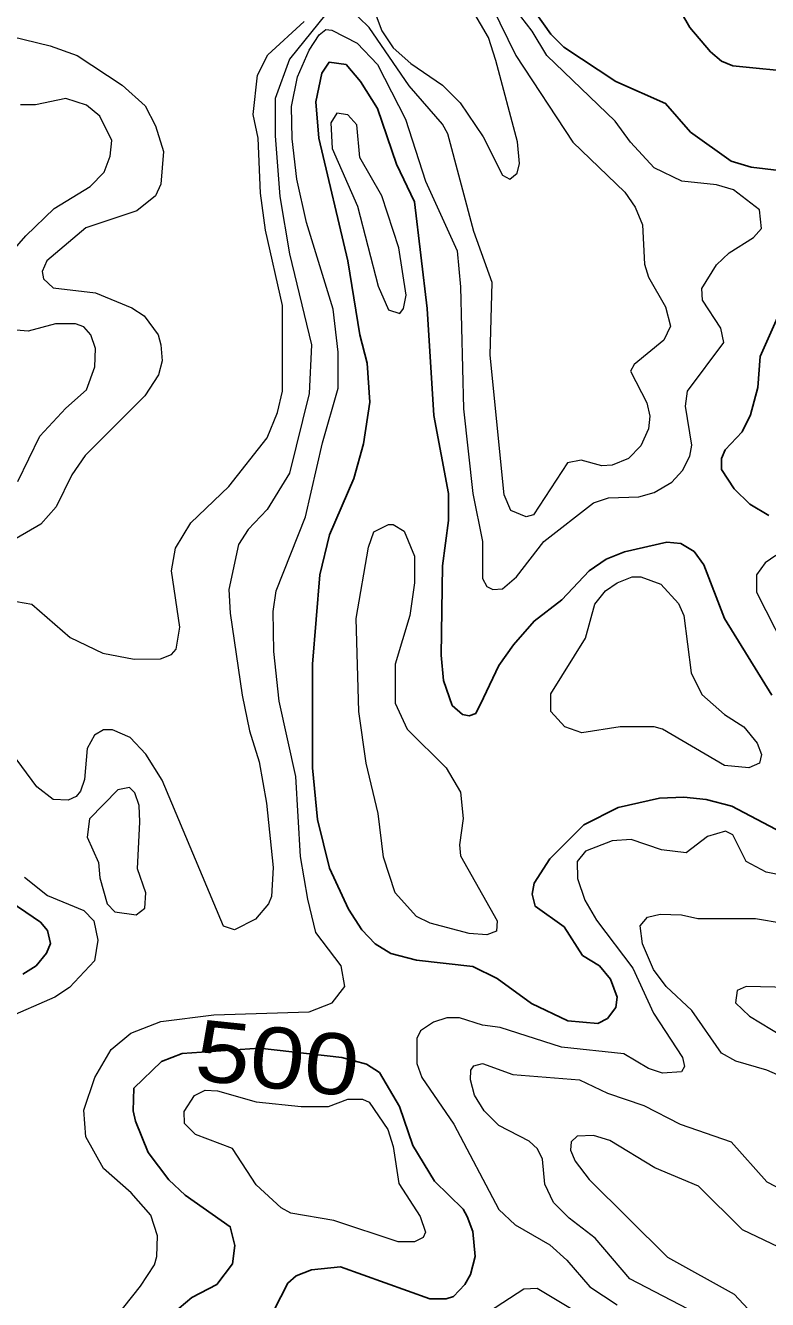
# Model space of a CAD drawing. Extents: x 577 to 602.9, y 7483.8 to 7511.6.
# Drawn here: x 582.941 to 583.914, y 7503.264 to 7504.934 of the extents above; entities that cross this region are included whole.
import ezdxf
from ezdxf.enums import TextEntityAlignment as Align

# ---------------------------------------------------------------- set-up
doc = ezdxf.new("R2010")
doc.units = 0
doc.header["$LTSCALE"] = 0.032
doc.layers.add('1', color=7, linetype='Continuous', lineweight=25)
doc.layers.add('2', color=7, linetype='Continuous', lineweight=13)
doc.layers.add('61', color=7, linetype='Continuous')

msp = doc.modelspace()

# ---------------------------------------------------------------- linework, layer by layer
at = {"layer": '1'}
for points in [[(583.609, 7504.9521), (583.6304, 7504.9219), (583.6471, 7504.9052), (583.7155, 7504.8599), (583.7807, 7504.8313), (583.8133, 7504.7939), (583.8666, 7504.7557), (583.8928, 7504.7478), (583.9739, 7504.7382)], [(583.9565, 7504.8718), (583.869, 7504.8806), (583.8539, 7504.8869), (583.8396, 7504.8989), (583.8125, 7504.9307), (583.8006, 7504.9513)], [(583.9413, 7503.8715), (583.8674, 7503.9104), (583.834, 7503.9192), (583.8046, 7503.9224), (583.7728, 7503.9208), (583.7187, 7503.9089), (583.6734, 7503.8858), (583.6288, 7503.8413), (583.6082, 7503.8095), (583.6058, 7503.7951), (583.6098, 7503.7792), (583.6479, 7503.7522), (583.6718, 7503.7148), (583.694, 7503.7013), (583.7084, 7503.6838), (583.7171, 7503.66), (583.7155, 7503.6465), (583.7044, 7503.6321), (583.6917, 7503.6258), (583.6527, 7503.629), (583.605, 7503.652), (583.5597, 7503.6846), (583.5279, 7503.7005), (583.4539, 7503.7085), (583.4205, 7503.7172), (583.3998, 7503.7299), (583.3823, 7503.7482), (583.3648, 7503.7753), (583.3402, 7503.8293), (583.3243, 7503.893), (583.3179, 7503.9605), (583.3179, 7504.0965), (583.3275, 7504.2134), (583.3402, 7504.2659), (583.372, 7504.3398), (583.3847, 7504.3852), (583.3927, 7504.44), (583.3895, 7504.4909), (583.38, 7504.5283), (583.364, 7504.6253), (583.3259, 7504.7859), (583.3219, 7504.8336), (583.3299, 7504.871), (583.3394, 7504.8853), (583.3617, 7504.8822), (583.3807, 7504.8599), (583.403, 7504.8249), (583.4277, 7504.7517), (583.4515, 7504.7024), (583.4682, 7504.5625), (583.477, 7504.4225), (583.496, 7504.32), (583.496, 7504.285), (583.4881, 7504.2253), (583.4865, 7504.1084), (583.4897, 7504.075), (583.5008, 7504.0424), (583.5143, 7504.0305), (583.5231, 7504.0289), (583.5318, 7504.0321), (583.542, 7504.0525), (583.562, 7504.0949), (583.5811, 7504.122), (583.6082, 7504.153), (583.6447, 7504.1808), (583.6805, 7504.219), (583.7028, 7504.2341), (583.7267, 7504.2436), (583.7823, 7504.2564), (583.8006, 7504.2548), (583.8181, 7504.2444), (583.8308, 7504.2269), (583.8579, 7504.1562), (583.9199, 7504.056)], [(583.931, 7504.5585), (583.9048, 7504.4997), (583.9016, 7504.4591), (583.892, 7504.4233), (583.8809, 7504.4011), (583.8586, 7504.3772), (583.8539, 7504.3661), (583.8539, 7504.3518), (583.8706, 7504.3263), (583.8913, 7504.3064), (583.9159, 7504.2913)], [(582.9378, 7503.6902), (582.9553, 7503.7013), (582.9688, 7503.718), (582.9744, 7503.7307), (582.9704, 7503.7474), (582.9609, 7503.7586), (582.9116, 7503.792)], [(583.1263, 7503.2385), (583.1597, 7503.2664), (583.1923, 7503.2838), (583.213, 7503.3109), (583.2161, 7503.3347), (583.2098, 7503.3594), (583.1509, 7503.4007), (583.1295, 7503.4206), (583.1024, 7503.4564), (583.0857, 7503.4978), (583.0826, 7503.5113), (583.0834, 7503.5407), (583.1199, 7503.5757), (583.1469, 7503.5865), (583.2484, 7503.5932), (583.3561, 7503.5812), (583.3887, 7503.5725), (583.4054, 7503.5614), (583.4316, 7503.5168), (583.4491, 7503.4659), (583.4778, 7503.419), (583.5151, 7503.3825), (583.5207, 7503.3729), (583.5279, 7503.353), (583.531, 7503.3204), (583.5247, 7503.2966), (583.5175, 7503.2838), (583.5024, 7503.2679), (583.4929, 7503.2648), (583.4714, 7503.2648), (583.3545, 7503.3069), (583.3163, 7503.3029), (583.2965, 7503.295), (583.2853, 7503.2854), (583.267, 7503.2497)]]:
    msp.add_lwpolyline(points, dxfattribs=at)
at = {"layer": '2'}
for points in [[(583.5422, 7504.98), (583.5843, 7504.8941), (583.6591, 7504.7804), (583.7274, 7504.7152), (583.741, 7504.6953), (583.7505, 7504.6722), (583.7529, 7504.6205), (583.7585, 7504.6038), (583.7807, 7504.5649), (583.7871, 7504.5394), (583.7783, 7504.5211), (583.7394, 7504.4893), (583.7346, 7504.4806), (583.7561, 7504.4392), (583.76, 7504.4217), (583.7585, 7504.405), (583.7481, 7504.3828), (583.7322, 7504.3661), (583.7107, 7504.3573), (583.6972, 7504.3565), (583.6702, 7504.3637), (583.6519, 7504.3605), (583.6074, 7504.2921), (583.5978, 7504.2897), (583.578, 7504.2977), (583.5692, 7504.3184), (583.5509, 7504.5013), (583.5533, 7504.5967), (583.5294, 7504.6635), (583.4953, 7504.7915), (583.4881, 7504.8042), (583.4444, 7504.8543), (583.3919, 7504.9307), (583.3648, 7504.9569)], [(583.3959, 7504.9601), (583.4086, 7504.9267), (583.4237, 7504.9044), (583.4467, 7504.8837), (583.4881, 7504.8551), (583.5112, 7504.8321), (583.5414, 7504.7875), (583.5668, 7504.7374), (583.5764, 7504.7319), (583.5859, 7504.7398), (583.5891, 7504.7525), (583.5867, 7504.7812), (583.5581, 7504.8877), (583.5485, 7504.9179), (583.5199, 7504.9664)], [(583.8284, 7504.5887), (583.8475, 7504.6197), (583.8642, 7504.6356), (583.896, 7504.6555), (583.9064, 7504.6675), (583.904, 7504.6921), (583.8698, 7504.7183), (583.8475, 7504.7247), (583.8022, 7504.7295), (583.7656, 7504.747), (583.7346, 7504.7804), (583.7147, 7504.8082), (583.6249, 7504.8941), (583.6058, 7504.9259), (583.5684, 7504.9744)], [(583.3354, 7504.9482), (583.2877, 7504.8893), (583.2686, 7504.8376), (583.2686, 7504.7891), (583.275, 7504.7096), (583.2877, 7504.6341), (583.3163, 7504.5148), (583.3132, 7504.4512), (583.2877, 7504.347), (583.2583, 7504.2993), (583.2336, 7504.273)], [(582.879, 7504.1872), (582.9498, 7504.1752), (582.9999, 7504.1315), (583.0428, 7504.1108), (583.0841, 7504.1029), (583.1183, 7504.1037), (583.1327, 7504.1092), (583.139, 7504.1164), (583.1438, 7504.145), (583.1327, 7504.219), (583.1382, 7504.2484), (583.1581, 7504.2818), (583.2082, 7504.3295), (583.2583, 7504.3931), (583.2718, 7504.4265), (583.2782, 7504.4543), (583.2782, 7504.5665), (583.2559, 7504.6651), (583.2495, 7504.7136), (583.2464, 7504.7859), (583.24, 7504.8169), (583.2456, 7504.8686), (583.2591, 7504.8949), (583.3068, 7504.9386)], [(582.9712, 7503.1288), (583.0921, 7503.2815), (583.1104, 7503.3093), (583.1136, 7503.3204), (583.1144, 7503.3475), (583.1056, 7503.3745), (583.0802, 7503.4039), (583.0436, 7503.4357), (583.0205, 7503.4771), (583.0181, 7503.5121), (583.0325, 7503.555), (583.0539, 7503.5916), (583.0794, 7503.6131), (583.1191, 7503.6282), (583.1883, 7503.6369), (583.3132, 7503.6409), (583.3434, 7503.6528), (583.3601, 7503.6743), (583.3553, 7503.7013), (583.3219, 7503.7451), (583.3116, 7503.7888), (583.302, 7503.8444), (583.2957, 7503.9494), (583.2742, 7504.048), (583.267, 7504.1132), (583.2662, 7504.1657), (583.2702, 7504.1927), (583.3084, 7504.2897), (583.3307, 7504.3868), (583.3513, 7504.4583), (583.3513, 7504.5052), (583.345, 7504.5617), (583.31, 7504.6754), (583.2973, 7504.7319), (583.2909, 7504.7851), (583.2901, 7504.8273), (583.2981, 7504.8662), (583.3132, 7504.9012), (583.3263, 7504.9212), (583.3352, 7504.9284), (583.3433, 7504.9275), (583.3763, 7504.9105), (583.403, 7504.8822), (583.4396, 7504.8106), (583.4658, 7504.7295), (583.5072, 7504.638), (583.512, 7504.5911), (583.5159, 7504.4313), (583.5279, 7504.32), (583.5406, 7504.2571), (583.5406, 7504.2086), (583.5461, 7504.1983), (583.5541, 7504.1943), (583.5668, 7504.1951), (583.5851, 7504.211), (583.6209, 7504.2571), (583.6861, 7504.308), (583.706, 7504.3144), (583.7457, 7504.316), (583.7656, 7504.3216), (583.7887, 7504.3351), (583.803, 7504.3502), (583.8125, 7504.3693), (583.8149, 7504.3836), (583.807, 7504.4345), (583.8093, 7504.4543), (583.8571, 7504.518), (583.8531, 7504.537), (583.8292, 7504.5736), (583.8284, 7504.5887)], [(582.9052, 7504.9235), (582.9736, 7504.9068), (583.0094, 7504.8941), (583.0682, 7504.8551), (583.0985, 7504.8281), (583.112, 7504.8018), (583.1223, 7504.7684), (583.1191, 7504.7255), (583.112, 7504.7104), (583.0873, 7504.6905), (583.0205, 7504.6683), (582.9696, 7504.6253), (582.9633, 7504.611), (582.9649, 7504.6015), (582.9776, 7504.5895), (583.0333, 7504.5832), (583.081, 7504.5633), (583.0969, 7504.553), (583.1152, 7504.5283), (583.1191, 7504.5148), (583.1207, 7504.4941), (583.116, 7504.4758), (583.0977, 7504.448), (583.0197, 7504.3701)], [(582.91, 7504.6213), (582.9418, 7504.6579), (582.9792, 7504.6937), (583.0261, 7504.7223), (583.0444, 7504.7414), (583.0523, 7504.7621), (583.0547, 7504.7828), (583.0388, 7504.8146), (583.0213, 7504.8289), (582.9943, 7504.8376), (582.9545, 7504.8297), (582.9347, 7504.8297)], [(582.9315, 7504.3359), (582.9601, 7504.3955), (582.9943, 7504.4321), (583.0213, 7504.4559), (583.0325, 7504.4862), (583.0333, 7504.51), (583.0269, 7504.5283), (583.0181, 7504.5386), (583.007, 7504.5426), (582.9808, 7504.5426), (582.945, 7504.5331), (582.9028, 7504.5363)], [(583.0197, 7504.3701), (583.0022, 7504.3446), (582.9816, 7504.3025), (582.9617, 7504.2802), (582.9156, 7504.2532)], [(583.2336, 7504.273), (583.2209, 7504.2532), (583.2082, 7504.1943), (583.2098, 7504.1633), (583.2257, 7504.056), (583.2352, 7504.0091), (583.248, 7503.9685), (583.2575, 7503.9144), (583.2662, 7503.8301), (583.2639, 7503.792), (583.2599, 7503.7824), (583.2432, 7503.7625), (583.2154, 7503.7482), (583.201, 7503.753), (583.1207, 7503.9446), (583.0993, 7503.9788), (583.0786, 7504.0003), (583.0555, 7504.0106), (583.0436, 7504.0106), (583.0317, 7504.0035), (583.0221, 7503.986), (583.0189, 7503.9454), (583.0134, 7503.9303), (583.0078, 7503.9232), (582.9975, 7503.9184), (582.9776, 7503.9192), (582.9561, 7503.9359), (582.8623, 7504.0623)], [(583.9254, 7504.2389), (583.9111, 7504.2293), (583.9, 7504.2134), (583.9, 7504.1911), (583.9485, 7504.0957)], [(583.9596, 7503.8142), (583.9127, 7503.8238), (583.8865, 7503.8381), (583.869, 7503.8731), (583.8594, 7503.8778), (583.8356, 7503.8707), (583.8078, 7503.8492)], [(583.8078, 7503.8492), (583.7752, 7503.8532), (583.7354, 7503.8667), (583.7107, 7503.8651), (583.6758, 7503.8516), (583.6646, 7503.8381), (583.6654, 7503.8158), (583.675, 7503.7872), (583.6901, 7503.761), (583.7378, 7503.6981), (583.7648, 7503.6393), (583.803, 7503.5812), (583.8054, 7503.5693), (583.8014, 7503.5622), (583.7767, 7503.5606), (583.7585, 7503.5669), (583.7259, 7503.586), (583.644, 7503.5948), (583.5636, 7503.6202), (583.5406, 7503.6234), (583.5104, 7503.6329), (583.4937, 7503.6329), (583.4762, 7503.6274), (583.4595, 7503.6162), (583.4547, 7503.6059), (583.4547, 7503.5733), (583.4611, 7503.555), (583.5032, 7503.4938), (583.562, 7503.3817), (583.5835, 7503.3618), (583.6288, 7503.3355), (583.6511, 7503.3157), (583.6813, 7503.2807), (583.7171, 7503.2568)], [(582.9402, 7503.8174), (582.9704, 7503.7936), (583.0181, 7503.7737), (583.0309, 7503.7602), (583.0364, 7503.7347), (583.0317, 7503.7077), (582.9991, 7503.6727), (582.98, 7503.66), (582.914, 7503.6313)], [(583.9382, 7503.5534), (583.9135, 7503.5645), (583.873, 7503.5765), (583.8539, 7503.5868), (583.8149, 7503.6425), (583.7815, 7503.6743), (583.7648, 7503.6965), (583.7505, 7503.7299), (583.7473, 7503.7538), (583.7569, 7503.7649), (583.7736, 7503.7689), (583.8014, 7503.7681), (583.8229, 7503.7633), (583.8984, 7503.7633), (583.935, 7503.757)], [(583.9429, 7503.6727), (583.8865, 7503.6743), (583.8746, 7503.6687), (583.8722, 7503.6528), (583.8905, 7503.6353), (583.9628, 7503.5916)], [(583.6018, 7503.4715), (583.562, 7503.4922), (583.543, 7503.5113), (583.5302, 7503.5319), (583.5247, 7503.5518), (583.5255, 7503.5645), (583.5294, 7503.5701), (583.5406, 7503.5733), (583.5803, 7503.559), (583.6678, 7503.5518), (583.7044, 7503.5343), (583.7521, 7503.5184), (583.7998, 7503.4938), (583.8666, 7503.4707), (583.9135, 7503.4182), (583.97, 7503.3888)], [(584.1696, 7503.2576), (584.1505, 7503.2648), (584.1139, 7503.291), (584.0972, 7503.299), (584.067, 7503.299), (584.0248, 7503.2918), (584.0026, 7503.2918), (583.9867, 7503.2958), (583.9588, 7503.3109), (583.9382, 7503.3284), (583.8817, 7503.3554), (583.8237, 7503.4127), (583.7664, 7503.4365), (583.7076, 7503.4723), (583.6861, 7503.4787), (583.6646, 7503.4779), (583.6567, 7503.4707), (583.6559, 7503.4596), (583.6622, 7503.4453), (583.6805, 7503.4214), (583.7831, 7503.3196), (583.8706, 7503.2711), (583.8889, 7503.2512)], [(583.8101, 7503.2512), (583.7338, 7503.291), (583.6885, 7503.3443), (583.6543, 7503.3705), (583.6336, 7503.3912), (583.6225, 7503.4151), (583.6193, 7503.4477), (583.6129, 7503.4612), (583.6018, 7503.4715)], [(583.7028, 7503.2242), (583.6121, 7503.2783), (583.5947, 7503.2775), (583.5485, 7503.2473)]]:
    msp.add_lwpolyline(points, dxfattribs=at)
for points in [[(583.4038, 7504.5919), (583.4173, 7504.5609), (583.4324, 7504.5561), (583.4372, 7504.5625), (583.4404, 7504.58), (583.4308, 7504.642), (583.4086, 7504.7104), (583.38, 7504.7605), (583.376, 7504.8034), (583.364, 7504.8162), (583.3497, 7504.8185), (583.3418, 7504.8058), (583.3434, 7504.7724), (583.3768, 7504.6969)], [(583.438, 7504.2707), (583.4515, 7504.2381), (583.4515, 7504.2031), (583.4452, 7504.1601), (583.4261, 7504.0965), (583.4261, 7504.0456), (583.442, 7504.0114), (583.4929, 7503.9605), (583.512, 7503.9287), (583.5151, 7503.8945), (583.5104, 7503.8596), (583.512, 7503.8452), (583.5597, 7503.7602), (583.5589, 7503.7466), (583.5461, 7503.7419), (583.5231, 7503.7435), (583.4722, 7503.757), (583.4539, 7503.7657), (583.4261, 7503.7967), (583.411, 7503.8437), (583.4038, 7503.9009), (583.3879, 7503.9669), (583.3784, 7504.0345), (583.3752, 7504.1562), (583.3911, 7504.25), (583.3982, 7504.2699), (583.4173, 7504.2794), (583.4237, 7504.2794)], [(583.7481, 7504.211), (583.7744, 7504.2015), (583.7974, 7504.176), (583.8046, 7504.1601), (583.8141, 7504.0854), (583.8284, 7504.0568), (583.8579, 7504.0305), (583.8833, 7504.0146), (583.9008, 7503.9931), (583.9064, 7503.978), (583.904, 7503.9669), (583.8897, 7503.9605), (583.8579, 7503.9637), (583.7767, 7504.0114), (583.7656, 7504.0146), (583.7211, 7504.0146), (583.671, 7504.0067), (583.6487, 7504.0146), (583.6304, 7504.0345), (583.6304, 7504.0576), (583.6758, 7504.1307), (583.6877, 7504.1752), (583.702, 7504.1927), (583.7171, 7504.2031), (583.737, 7504.211)], [(583.0221, 7503.8699), (583.0372, 7503.8365), (583.0388, 7503.8166), (583.0484, 7503.7824), (583.0587, 7503.7721), (583.0865, 7503.7681), (583.0977, 7503.7769), (583.0993, 7503.7967), (583.0881, 7503.8285), (583.0913, 7503.8898), (583.0905, 7503.9112), (583.0849, 7503.9279), (583.0778, 7503.9351), (583.0627, 7503.9319), (583.0253, 7503.8937)], [(583.1931, 7503.5375), (583.244, 7503.5232), (583.3028, 7503.5168), (583.3386, 7503.5168), (583.364, 7503.5264), (583.3831, 7503.5264), (583.3919, 7503.5224), (583.4165, 7503.4866), (583.4237, 7503.4644), (583.4308, 7503.4158), (583.4587, 7503.3729), (583.4658, 7503.3522), (583.4627, 7503.3451), (583.4515, 7503.3395), (583.43, 7503.3395), (583.3458, 7503.3673), (583.2893, 7503.3769), (583.2766, 7503.384), (583.244, 7503.4143), (583.213, 7503.462), (583.1645, 7503.4803), (583.1501, 7503.4946), (583.1494, 7503.5105), (583.1629, 7503.5311), (583.1772, 7503.5383)]]:
    msp.add_lwpolyline(points, close=True, dxfattribs=at)

# ---------------------------------------------------------------- texts
at = {"layer": '61', "width": 1.2}
msp.add_text('500', height=0.08, rotation=354.063, dxfattribs=at).set_placement((583.2677, 7503.5406), align=Align.CENTER)

doc.saveas('drawing.dxf')
